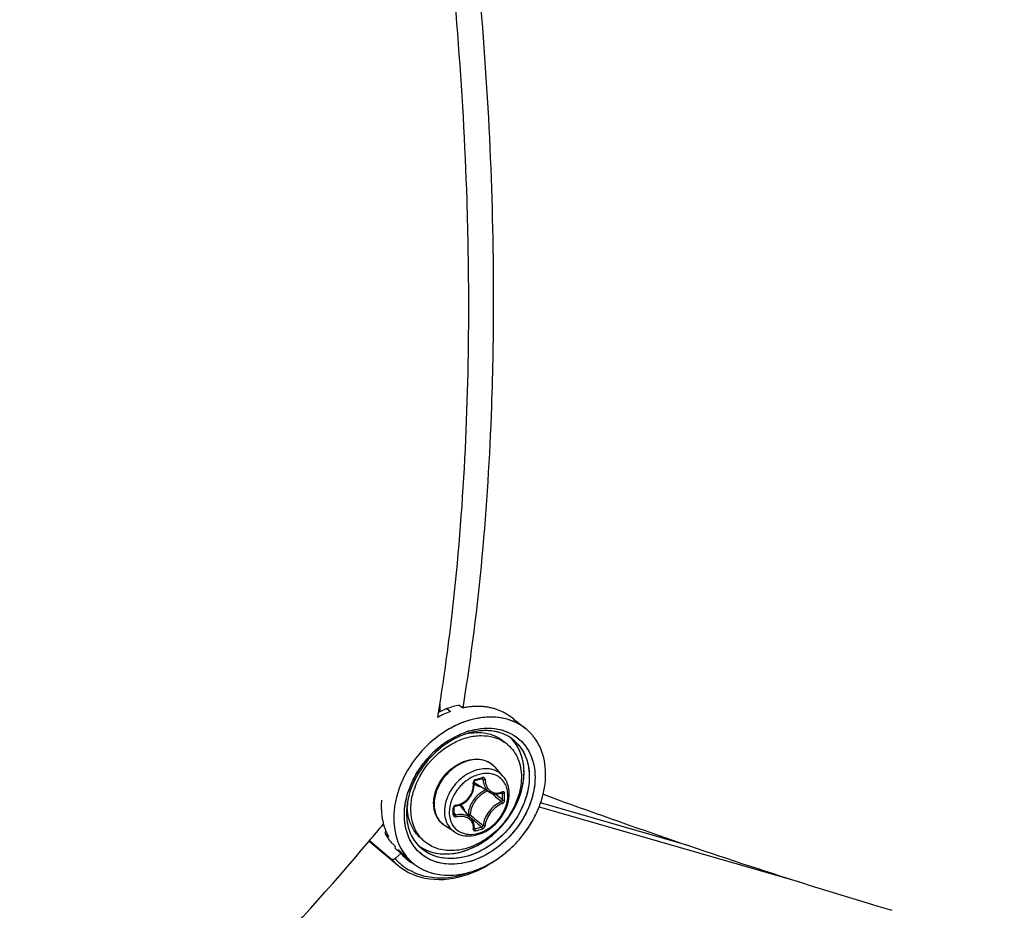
# Model space of a CAD drawing. Header units: millimetres. Extents: x 0 to 420, y 0 to 297.
# Tile 383 of 514: x 364.68 to 371.62, y 180.55 to 186.83. Entities that reach past the tile are written whole.
import ezdxf

# ---------------------------------------------------------------- set-up
doc = ezdxf.new("R2010")
doc.units = ezdxf.units.MM
doc.header["$LTSCALE"] = 23.1
doc.layers.get('0').update_dxf_attribs({"linetype": 'CONTINUOUS'})

msp = doc.modelspace()

# ---------------------------------------------------------------- linework, layer by layer
at = {"color": 7, "linetype": 'Continuous'}
for p, q in [((367.6415, 182.0039), (367.6415, 181.9532)), ((367.6922, 181.9754), (367.6415, 181.9532)), ((367.6922, 181.9754), (367.7168, 181.9552)), ((367.7788, 182.0004), (367.8034, 181.9802)), ((367.8053, 181.9959), (367.8027, 181.9803)), ((367.8056, 181.9954), (367.8031, 181.9798)), ((367.8034, 181.9802), (367.8043, 181.9804)), ((367.6266, 181.9138), (367.6326, 181.9492)), ((367.6272, 181.9131), (367.633, 181.9487)), ((367.6415, 181.9532), (367.6326, 181.9492)), ((368.1643, 181.9003), (368.2467, 181.8346)), ((367.8358, 181.7995), (367.8365, 181.7996)), ((367.8358, 181.7993), (367.8365, 181.7995)), ((367.8479, 181.8036), (367.8456, 181.8028)), ((367.8479, 181.8036), (367.8457, 181.8029)), ((367.6874, 181.7406), (367.6977, 181.7474)), ((368.1219, 181.72), (368.0969, 181.7417)), ((368.0868, 181.5001), (368.0315, 181.5626)), ((367.9034, 181.507), (367.903, 181.5069)), ((367.9034, 181.507), (367.903, 181.5069)), ((367.8917, 181.4688), (367.9066, 181.4729)), ((367.9929, 181.3863), (367.9001, 181.4439)), ((367.9359, 181.4815), (367.9471, 181.4755)), ((368.0332, 181.3739), (368.0356, 181.372)), ((368.0767, 181.3821), (368.0838, 181.3784)), ((368.0805, 181.3839), (368.0796, 181.3832)), ((368.0796, 181.3832), (368.0809, 181.3837)), ((368.0809, 181.3837), (368.0815, 181.3837)), ((367.4132, 181.3109), (367.4133, 181.3113)), ((367.4135, 181.3109), (367.4135, 181.3113)), ((367.8651, 181.1975), (367.7951, 181.2808)), ((368.3423, 181.2832), (370.1768, 180.7536)), ((369.3993, 181.0089), (368.3521, 181.3111)), ((367.319, 181.2534), (367.3189, 181.253)), ((367.7436, 181.2592), (367.7434, 181.2779)), ((367.7434, 181.2306), (367.7436, 181.2541)), ((367.7435, 181.2375), (367.7528, 181.2251)), ((367.7436, 181.2541), (367.7436, 181.2592)), ((367.842, 181.2302), (367.8384, 181.2292)), ((367.8517, 181.2134), (367.8673, 181.2001)), ((367.7454, 181.1059), (367.6757, 181.1517)), ((367.8673, 181.2001), (367.8851, 181.1851)), ((367.258, 181.1201), (367.2562, 181.0941)), ((367.2562, 181.0941), (367.2798, 181.072)), ((367.2794, 181.0728), (367.2798, 181.072)), ((367.2794, 181.0727), (367.2798, 181.072)), ((367.8829, 181.1293), (367.8838, 181.1284)), ((367.8836, 181.1363), (367.8896, 181.1281)), ((367.8836, 181.1363), (367.8864, 181.1326)), ((367.8838, 181.1284), (367.8847, 181.1279)), ((367.1431, 181.0416), (367.3448, 180.8716)), ((367.1462, 181.0452), (367.3015, 180.9142)), ((367.2725, 181.0671), (367.272, 181.0678)), ((367.2726, 181.0671), (367.2721, 181.0679)), ((367.2995, 181.0316), (367.3231, 181.0095)), ((367.329, 181.0034), (367.3242, 180.994)), ((367.5327, 181.0397), (367.5077, 181.0614)), ((367.3671, 180.9538), (367.3242, 180.994)), ((367.3671, 180.9538), (367.3264, 180.9187)), ((367.3482, 180.9833), (367.4372, 180.8999)), ((367.3671, 180.9538), (367.3887, 180.9317)), ((370.6842, 180.5969), (370.6986, 180.5926)), ((370.6845, 180.5967), (370.6989, 180.5923))]:
    msp.add_line(p, q, dxfattribs=at)
for points in [[(367.7543, 181.2893), (367.7639, 181.2912), (367.7766, 181.2947), (367.789, 181.2993), (367.8009, 181.305), (367.8124, 181.3118), (367.8233, 181.3195), (367.8336, 181.3282), (367.843, 181.3376), (367.8517, 181.3479), (367.8594, 181.3588), (367.8662, 181.3702), (367.8719, 181.3822), (367.8766, 181.3945), (367.8802, 181.4071), (367.8826, 181.4199), (367.8838, 181.4328), (367.8838, 181.4457)], [(367.8838, 181.4457), (367.8829, 181.4562), (367.883, 181.4576), (367.8832, 181.4592), (367.8837, 181.4607), (367.8843, 181.4622), (367.8852, 181.4637), (367.8862, 181.465), (367.8873, 181.4662), (367.8886, 181.4672), (367.8899, 181.468), (367.8912, 181.4686), (367.8917, 181.4688)], [(367.9066, 181.4729), (367.9155, 181.4754), (367.9243, 181.478), (367.9391, 181.4824)], [(367.9391, 181.4824), (367.9397, 181.4826), (367.9407, 181.4827), (367.9417, 181.4827), (367.9424, 181.4824), (367.9427, 181.4823)], [(367.9928, 181.3864), (367.9966, 181.3842), (368.0049, 181.3801), (368.0138, 181.3771), (368.023, 181.375), (368.0325, 181.3739)], [(368.0325, 181.3739), (368.0423, 181.3739), (368.0522, 181.375), (368.0622, 181.3771), (368.0722, 181.3802), (368.0796, 181.3832)], [(367.7434, 181.2779), (367.7435, 181.2787), (367.7437, 181.28), (367.7442, 181.2814), (367.7449, 181.2828), (367.7458, 181.2841), (367.7469, 181.2854), (367.7481, 181.2865), (367.7495, 181.2874), (367.7509, 181.2882), (367.7524, 181.2888), (367.7538, 181.2892), (367.7543, 181.2893)], [(367.7441, 181.2282), (367.7438, 181.2287), (367.7436, 181.2294), (367.7434, 181.2302), (367.7434, 181.2306)], [(367.8783, 181.175), (367.8745, 181.1834), (367.8698, 181.1912), (367.8651, 181.1974)], [(367.883, 181.1301), (367.8837, 181.1373), (367.8839, 181.1472), (367.883, 181.1568), (367.8812, 181.1661), (367.8783, 181.175)], [(367.8829, 181.1292), (367.8829, 181.1292), (367.883, 181.1291), (367.883, 181.1292), (367.8829, 181.1296), (367.883, 181.1301)]]:
    msp.add_lwpolyline(points, dxfattribs=at)
for centre, radius, start, end in [((353.4874, 184.2331), 14.3288, 350.82654, 351.04884), ((367.9144, 181.4443), 0.5473, 98.97336, 101.60411), ((367.9116, 181.4619), 0.5294, 96.68859, 98.97178), ((367.9094, 181.4814), 0.5098, 93.83159, 96.69251), ((367.908, 181.5019), 0.4893, 91.47375, 93.8283), ((367.9075, 181.521), 0.4702, 88.36668, 91.47661), ((367.908, 181.5379), 0.4533, 85.9726, 88.36178), ((367.9092, 181.5546), 0.4366, 82.54853, 85.97843), ((367.9112, 181.5702), 0.4208, 80.1968, 82.54112), ((367.9136, 181.5838), 0.407, 76.21093, 80.20309), ((367.9163, 181.5953), 0.3952, 74.16715, 76.20089), ((367.9207, 181.6101), 0.3798, 67.92224, 74.19347), ((367.9653, 181.2961), 0.7045, 116.31565, 118.73655), ((367.9579, 181.3111), 0.6879, 114.68957, 116.31309), ((367.9459, 181.3379), 0.6585, 110.36009, 114.71119), ((367.8354, 181.4709), 0.5414, 59.30368, 65.09671), ((367.8562, 181.5069), 0.4999, 57.72611, 59.24869), ((368.0181, 181.5419), 0.3717, 66.70874, 67.7143), ((368.0296, 181.5629), 0.3478, 49.06362, 51.38133), ((368.0298, 181.5631), 0.3474, 49.06265, 51.38417), ((367.9882, 181.3104), 0.5128, 107.20898, 110.38526), ((367.9875, 181.3138), 0.5093, 107.32487, 110.44377), ((368.0014, 181.3035), 0.5364, 107.2419, 108.75764), ((367.9807, 181.3352), 0.4869, 106.11324, 107.31094), ((367.9835, 181.3255), 0.4969, 106.09971, 107.19843), ((367.9162, 181.4027), 0.4048, 99.98982, 101.3462), ((367.996, 181.3212), 0.518, 106.11336, 107.38578), ((367.9792, 181.3402), 0.4817, 105.9539, 106.11066), ((367.9783, 181.3434), 0.4783, 104.81824, 105.95505), ((367.9806, 181.3353), 0.4867, 104.83782, 105.82661), ((367.9729, 181.3668), 0.4543, 97.79946, 104.90926), ((367.9726, 181.3669), 0.4542, 97.76099, 104.8724), ((367.967, 181.4063), 0.4143, 94.73186, 97.73086), ((367.9676, 181.4006), 0.4201, 94.7532, 97.71086), ((367.965, 181.4323), 0.3883, 88.61528, 94.76342), ((367.9652, 181.4325), 0.3881, 88.64073, 94.79328), ((367.9655, 181.459), 0.3616, 84.94771, 88.58318), ((367.9656, 181.4607), 0.3599, 84.94618, 88.59836), ((367.9678, 181.4838), 0.3367, 78.44251, 84.97377), ((367.9679, 181.4839), 0.3366, 78.44528, 84.97884), ((367.972, 181.5049), 0.3152, 74.44654, 78.40887), ((367.9723, 181.5067), 0.3134, 74.42201, 78.40695), ((367.9762, 181.5204), 0.2991, 66.87109, 74.43713), ((367.9767, 181.5215), 0.298, 66.86636, 74.46287), ((367.9807, 181.5314), 0.2872, 63.20249, 66.83908), ((367.981, 181.5321), 0.2865, 63.1866, 66.83208), ((367.9865, 181.5426), 0.2746, 51.45357, 63.22677), ((367.9442, 181.5655), 0.2832, 42.60622, 45.71581), ((367.9438, 181.5651), 0.2837, 42.65384, 45.69266), ((368.0292, 181.5625), 0.3483, 44.96524, 49.05918), ((368.0295, 181.5628), 0.3479, 44.96163, 49.06021), ((368.0274, 181.5607), 0.3509, 41.90395, 44.96067), ((368.0275, 181.5608), 0.3507, 41.9065, 44.96465), ((368.0245, 181.5581), 0.3547, 37.78256, 41.90075), ((368.0248, 181.5584), 0.3543, 37.77973, 41.90292), ((368.0219, 181.5561), 0.3581, 35.68385, 37.78205), ((368.0215, 181.5558), 0.3586, 35.24001, 37.78436), ((368.0203, 181.5549), 0.36, 35.23776, 35.68506), ((368.0656, 181.1786), 0.6774, 122.90087, 132.42745), ((368.065, 181.1796), 0.6763, 123.93892, 130.92049), ((367.9555, 181.5278), 0.2542, 49.1138, 56.51182), ((367.9429, 181.5643), 0.2849, 42.00251, 42.65523), ((367.9433, 181.5647), 0.2844, 41.99977, 42.60766), ((367.9404, 181.5622), 0.2882, 34.71844, 41.98672), ((367.9777, 181.5329), 0.2877, 34.74605, 51.27615), ((368.0193, 181.5543), 0.3612, 34.73195, 35.23773), ((368.0199, 181.5547), 0.3604, 34.72691, 35.24162), ((368.013, 181.55), 0.3688, 29.51432, 34.7143), ((368.0133, 181.5502), 0.3685, 29.51103, 34.70771), ((368.0849, 181.1569), 0.7065, 132.39492, 148.85272), ((368.0744, 181.1683), 0.6909, 130.90081, 132.28464), ((367.9162, 181.4605), 0.1539, 50.53518, 52.38989), ((367.9164, 181.4607), 0.1537, 47.20358, 50.53486), ((367.9158, 181.4602), 0.1545, 41.53019, 47.1948), ((368.0499, 181.1783), 0.6654, 151.20704, 154.5529), ((368.0598, 181.1729), 0.6767, 148.91513, 151.21155), ((367.3617, 183.4083), 2.0045, 285.39308, 286.80749), ((367.9825, 181.2769), 0.2433, 109.07389, 109.22931), ((368.0013, 181.199), 0.6125, 158.95151, 161.75789), ((368.0078, 181.1968), 0.6194, 158.58314, 159.04535), ((368.0236, 181.1904), 0.6365, 155.97088, 158.95168), ((368.0191, 181.1922), 0.6316, 156.17174, 158.57634), ((368.0364, 181.1848), 0.6504, 155.05728, 155.97877), ((368.0405, 181.1829), 0.6549, 154.55997, 155.05779), ((367.9463, 181.2477), 0.5108, 159.68136, 163.43785), ((367.9473, 181.5202), 0.0898, 224.14979, 225.13489), ((367.9476, 181.5205), 0.0901, 225.16768, 238.19258), ((368.0622, 181.2006), 0.2113, 135.09832, 148.10442), ((368.0485, 181.2185), 0.202, 114.0645, 126.40526), ((359.8959, 171.8122), 12.5417, 49.56104, 49.72441), ((360.631, 172.6736), 11.4092, 49.26308, 49.56466), ((360.0525, 171.8756), 12.4061, 49.65654, 49.94798), ((368.0381, 181.4866), 0.1071, 290.31697, 292.26307), ((368.0369, 181.4896), 0.1103, 292.2624, 294.07545), ((366.6185, 181.3546), 1.4654, 0.00233, 0.92882), ((366.6672, 181.3546), 1.4168, 359.05537, 0.00295), ((366.6202, 181.3537), 1.4783, 0.0024, 0.92888), ((366.6693, 181.3537), 1.4292, 359.05547, 0.00301), ((367.7787, 181.2845), 0.55, 175.2885, 180.18829), ((367.7532, 181.2846), 0.5245, 180.21286, 181.89688), ((367.8921, 181.2346), 0.4855, 172.51311, 173.56923), ((367.8844, 181.2355), 0.4778, 172.64471, 173.57089), ((367.8952, 181.2341), 0.4887, 170.97181, 172.64113), ((367.9021, 181.2333), 0.4956, 170.96062, 172.51148), ((367.8115, 181.2889), 0.3989, 176.8456, 179.98577), ((367.7596, 181.2735), 0.0216, 99.06376, 106.76369), ((367.726, 181.2229), 0.0902, 40.02572, 53.88647), ((367.7325, 181.2838), 0.5038, 181.88471, 185.34767), ((367.7113, 181.2819), 0.4825, 185.35902, 187.49898), ((367.6941, 181.2796), 0.4652, 187.49243, 190.78018), ((365.5962, 181.2493), 2.1407, 0.00233, 0.64253), ((365.6762, 181.2493), 2.0607, 359.34524, 0.00194), ((367.7407, 181.2306), 0.00271, 351.60329, 359.32144), ((367.7108, 181.2225), 0.1114, 16.50857, 23.3442), ((375.5079, 190.3144), 11.8794, 229.89404, 230.16205), ((351.9947, 193.8164), 19.8161, 319.85896, 320.31525), ((367.677, 181.2764), 0.4477, 190.7864, 193.19556), ((367.6656, 181.2737), 0.436, 193.1994, 194.79134), ((367.6567, 181.2714), 0.4268, 194.79108, 196.49377), ((367.6471, 181.2685), 0.4168, 196.49137, 199.11174), ((367.647, 181.2685), 0.4167, 196.49124, 199.11198), ((374.998, 189.6067), 11.0235, 229.81565, 230.16603), ((367.5148, 182.5152), 1.4368, 285.12112, 287.07727), ((374.5595, 189.1772), 10.3986, 230.16047, 230.51372), ((367.6094, 181.5748), 0.789, 329.89548, 331.32137), ((367.6383, 181.2655), 0.4075, 199.1151, 200.94263), ((367.5816, 181.2724), 0.371, 208.72649, 210.70742), ((367.6318, 181.263), 0.4006, 200.93755, 202.45476), ((367.6237, 181.2597), 0.3918, 202.45022, 205.24081), ((367.5771, 181.2697), 0.3658, 210.70754, 212.70711), ((367.5763, 181.2692), 0.3648, 210.70555, 213.50232), ((367.6127, 181.2544), 0.3796, 205.23839, 208.59709), ((367.6126, 181.2544), 0.3795, 205.23836, 208.59632), ((367.5742, 181.2679), 0.3623, 212.70922, 213.50669), ((367.5154, 182.5133), 1.4495, 285.13021, 287.08635), ((367.5722, 181.2666), 0.36, 213.64571, 214.72641), ((367.568, 181.2637), 0.3549, 213.62951, 220.83979), ((367.5697, 181.2648), 0.3569, 214.72521, 216.75798), ((367.5669, 181.2627), 0.3535, 216.75852, 218.80436), ((367.5646, 181.2609), 0.3505, 218.80456, 220.86217), ((367.5861, 181.2369), 0.3477, 220.85049, 222.80804), ((367.7106, 181.1908), 0.3128, 210.79009, 214.71405), ((367.7044, 181.1866), 0.3052, 214.72363, 222.49614), ((367.6974, 181.2051), 0.285, 214.19294, 214.45497), ((367.697, 181.2048), 0.2845, 214.45497, 214.71783), ((367.6907, 181.2005), 0.2769, 214.45948, 214.72693), ((367.6891, 181.1993), 0.2748, 214.69889, 226.77666), ((367.6591, 181.2361), 0.2812, 231.41688, 232.72204), ((367.659, 181.2359), 0.281, 231.40641, 232.71341), ((367.6602, 181.2376), 0.2831, 232.72517, 236.28952), ((367.6601, 181.2374), 0.2828, 232.71654, 236.28836), ((367.6617, 181.2398), 0.2856, 236.28857, 238.56261), ((367.6615, 181.2395), 0.2854, 236.28744, 238.55443), ((367.6992, 181.2319), 0.2543, 221.70798, 229.09647), ((367.701, 181.1717), 0.3795, 208.25195, 208.50269), ((367.7007, 181.1716), 0.3791, 208.28896, 208.50807), ((367.6928, 181.1671), 0.3701, 208.47923, 214.6989), ((367.5876, 181.2305), 0.3541, 233.68277, 237.60885), ((367.6802, 181.1584), 0.3548, 214.70639, 226.77538), ((367.6303, 181.1891), 0.3531, 226.8271, 227.67497), ((367.5897, 181.2338), 0.3579, 237.60936, 240.35668), ((367.6002, 181.1743), 0.3961, 221.04938, 229.84574), ((367.6161, 181.1726), 0.3852, 221.23813, 225.79496), ((367.6146, 181.1711), 0.3831, 225.79755, 230.3608), ((367.63, 181.1889), 0.3527, 227.67516, 232.17418), ((367.6312, 181.1905), 0.3547, 232.18307, 237.36003), ((367.6753, 181.1537), 0.348, 226.8293, 227.79329), ((367.6748, 181.1532), 0.3473, 226.82951, 227.79342), ((367.6342, 181.1951), 0.3602, 237.36206, 241.65366), ((367.6009, 181.4959), 0.7289, 288.83726, 292.1284), ((367.6139, 181.479), 0.7002, 289.22178, 289.97217), ((367.6867, 181.3963), 0.5972, 285.35535, 285.70945), ((367.6856, 181.3999), 0.601, 285.70949, 286.104), ((367.686, 181.3987), 0.5997, 285.7065, 286.11081), ((367.6803, 181.4178), 0.6196, 286.11887, 289.45337), ((367.6805, 181.4172), 0.619, 286.12661, 289.45581), ((380.5963, 213.527), 34.3897, 253.27366, 253.49809)]:
    msp.add_arc(centre, radius, start, end, dxfattribs=at)
for points, knots in [([(367.8458, 184.8139), (367.8458, 185.0629), (367.8284, 186.0953), (367.745, 187.1262), (367.6507, 187.9039)], [0, 0, 0, 0, 0.241202, 1, 1, 1, 1]), ([(367.8285, 187.9163), (367.8598, 187.6548), (367.9674, 186.6407), (368.019, 185.6203), (368.019, 184.8639)], [0, 0, 0, 0, 0.258242, 1, 1, 1, 1]), ([(371.4392, 172.373), (373.0217, 173.2236), (379.2626, 177.0658), (384.6257, 182.3015), (387.9314, 186.7271)], [0, 0, 0, 0, 0.245426, 1, 1, 1, 1]), ([(368.019, 184.8639), (368.019, 184.6109), (368.0025, 183.6518), (367.9184, 182.6928), (367.8056, 181.9954)], [0, 0, 0, 0, 0.263653, 1, 1, 1, 1]), ([(367.6417, 182.0036), (367.6763, 182.2231), (367.801, 183.1548), (367.8458, 184.0963), (367.8458, 184.8139)], [0, 0, 0, 0, 0.236405, 1, 1, 1, 1]), ([(368.1591, 181.8859), (368.1148, 181.904), (368.0144, 181.9238), (367.8575, 181.903), (367.7017, 181.8367), (367.6079, 181.7671), (367.5644, 181.7267)], [0, 0, 0, 0, 0.222127, 0.463324, 0.724409, 1, 1, 1, 1]), ([(368.1581, 181.8863), (368.1122, 181.9049), (368.008, 181.9245), (367.904, 181.9088), (367.8523, 181.8938)], [0, 0, 0, 0, 0.478686, 1, 1, 1, 1]), ([(367.8523, 181.8938), (367.8265, 181.8864), (367.7217, 181.8484), (367.6269, 181.7846), (367.5649, 181.7272)], [0, 0, 0, 0, 0.240548, 1, 1, 1, 1]), ([(367.8424, 181.8158), (367.9, 181.8337), (368.0168, 181.8497), (368.1305, 181.8109), (368.1751, 181.78)], [0, 0, 0, 0, 0.526189, 1, 1, 1, 1]), ([(367.8523, 181.8188), (367.9089, 181.8351), (368.024, 181.8485), (368.1856, 181.7908), (368.2926, 181.6588), (368.3247, 181.4841), (368.2856, 181.2963), (368.1547, 181.0647), (367.9799, 180.9345), (367.8524, 180.8976)], [0, 0, 0, 0, 0.121621, 0.231441, 0.339036, 0.455715, 0.58604, 0.726441, 1, 1, 1, 1]), ([(367.4673, 181.4251), (367.492, 181.4918), (367.5685, 181.6159), (367.7098, 181.7271), (367.8372, 181.7761), (367.9311, 181.7894), (368.0198, 181.7788), (368.0727, 181.7551), (368.0958, 181.7399)], [0, 0, 0, 0, 0.270012, 0.538889, 0.665622, 0.784297, 0.895035, 1, 1, 1, 1]), ([(367.8096, 181.7911), (367.7923, 181.7846), (367.7223, 181.7543), (367.6586, 181.71), (367.6157, 181.6712)], [0, 0, 0, 0, 0.24182, 1, 1, 1, 1]), ([(367.8096, 181.791), (367.7923, 181.7846), (367.7223, 181.7543), (367.6586, 181.71), (367.6158, 181.6713)], [0, 0, 0, 0, 0.241812, 1, 1, 1, 1]), ([(367.6976, 181.7474), (367.7091, 181.7548), (367.7546, 181.7821), (367.8036, 181.8037), (367.8413, 181.8155)], [0, 0, 0, 0, 0.256624, 1, 1, 1, 1]), ([(367.8459, 181.8014), (367.8912, 181.8093), (367.9613, 181.8094), (368.0452, 181.7793), (368.0811, 181.7554), (368.0969, 181.7417)], [0, 0, 0, 0, 0.519583, 0.762839, 1, 1, 1, 1]), ([(367.5649, 181.7272), (367.4965, 181.664), (367.3837, 181.5179), (367.3268, 181.3408), (367.319, 181.2534)], [0, 0, 0, 0, 0.514697, 1, 1, 1, 1]), ([(368.2512, 181.7037), (368.2813, 181.6603), (368.3209, 181.5511), (368.3087, 181.3719), (368.2352, 181.1937), (368.1105, 181.0384), (367.9509, 180.9256), (367.7757, 180.8707), (367.606, 180.8839), (367.5134, 180.9432), (367.4793, 180.9804)], [0, 0, 0, 0, 0.111601, 0.235694, 0.371611, 0.512961, 0.65114, 0.778817, 0.893431, 1, 1, 1, 1]), ([(368.2141, 181.6969), (368.2419, 181.6567), (368.279, 181.5561), (368.2696, 181.3906), (368.2041, 181.225), (368.0913, 181.0791), (367.9455, 180.9708), (367.784, 180.914), (367.6253, 180.9181), (367.5352, 180.9669), (367.5009, 180.999)], [0, 0, 0, 0, 0.111188, 0.234535, 0.369608, 0.510439, 0.648802, 0.777413, 0.893182, 1, 1, 1, 1]), ([(368.1577, 181.7574), (368.1861, 181.7347), (368.2355, 181.6759), (368.2733, 181.5637), (368.2743, 181.4373), (368.2274, 181.2604), (368.0919, 181.0636), (367.926, 180.9617), (367.8378, 180.9363)], [0, 0, 0, 0, 0.104524, 0.214592, 0.333967, 0.462949, 0.735941, 1, 1, 1, 1]), ([(368.1219, 181.72), (368.1371, 181.7069), (368.1648, 181.6764), (368.2058, 181.6019), (368.217, 181.5362), (368.217, 181.4924)], [0, 0, 0, 0, 0.238021, 0.481682, 1, 1, 1, 1]), ([(368.2242, 181.4255), (368.2371, 181.4851), (368.2427, 181.6042), (368.1911, 181.7145), (368.1546, 181.755)], [0, 0, 0, 0, 0.52857, 1, 1, 1, 1]), ([(368.2242, 181.4255), (368.2357, 181.4788), (368.2424, 181.5847), (368.2053, 181.686), (368.1773, 181.7263)], [0, 0, 0, 0, 0.526211, 1, 1, 1, 1]), ([(368.3704, 181.3719), (368.3857, 181.4345), (368.3978, 181.5591), (368.3626, 181.681), (368.3339, 181.7317)], [0, 0, 0, 0, 0.525255, 1, 1, 1, 1]), ([(368.3704, 181.3718), (368.3857, 181.4344), (368.3978, 181.5591), (368.3627, 181.681), (368.3339, 181.7317)], [0, 0, 0, 0, 0.525179, 1, 1, 1, 1]), ([(367.6158, 181.6713), (367.5962, 181.6535), (367.5232, 181.5792), (367.4673, 181.4877), (367.4402, 181.4149)], [0, 0, 0, 0, 0.253572, 1, 1, 1, 1]), ([(367.6157, 181.6712), (367.5961, 181.6535), (367.5232, 181.5792), (367.4672, 181.4877), (367.4402, 181.4149)], [0, 0, 0, 0, 0.253634, 1, 1, 1, 1]), ([(367.4413, 181.4474), (367.4509, 181.4691), (367.4944, 181.5547), (367.5561, 181.6309), (367.6095, 181.6795)], [0, 0, 0, 0, 0.247121, 1, 1, 1, 1]), ([(368.0102, 181.5825), (367.9939, 181.595), (367.9545, 181.6142), (367.887, 181.6196), (367.8164, 181.6031), (367.7482, 181.5669), (367.6878, 181.514), (367.6262, 181.43), (367.6017, 181.3523), (367.6017, 181.3022)], [0, 0, 0, 0, 0.104897, 0.216899, 0.338904, 0.47012, 0.607003, 0.744549, 1, 1, 1, 1]), ([(367.6064, 181.3727), (367.619, 181.4224), (367.6702, 181.516), (367.7554, 181.58), (367.8029, 181.5995)], [0, 0, 0, 0, 0.499995, 1, 1, 1, 1]), ([(367.8029, 181.5995), (367.8234, 181.608), (367.8653, 181.62), (367.9291, 181.6204), (367.9872, 181.6018), (368.0187, 181.577), (368.0315, 181.5626)], [0, 0, 0, 0, 0.270574, 0.524505, 0.765155, 1, 1, 1, 1]), ([(368.217, 181.4924), (368.217, 181.4083), (368.1752, 181.2779), (368.0704, 181.138), (367.9681, 181.0508), (367.853, 180.9925), (367.7345, 180.9684), (367.6226, 180.9818), (367.5587, 181.0172), (367.5327, 181.0397)], [0, 0, 0, 0, 0.256473, 0.394543, 0.531644, 0.662632, 0.784011, 0.89531, 1, 1, 1, 1]), ([(368.0174, 181.5443), (367.9997, 181.5497), (367.961, 181.5547), (367.9015, 181.5453), (367.8423, 181.5204), (367.7688, 181.4689), (367.6988, 181.3804), (367.6745, 181.2925), (367.6745, 181.2502)], [0, 0, 0, 0, 0.108641, 0.225762, 0.35139, 0.483442, 0.751147, 1, 1, 1, 1]), ([(367.9024, 181.5067), (367.8755, 181.4973), (367.8235, 181.4682), (367.7429, 181.3868), (367.7083, 181.3004), (367.7083, 181.2445)], [0, 0, 0, 0, 0.249772, 0.51087, 1, 1, 1, 1]), ([(368.0362, 181.5062), (368.0166, 181.5148), (367.9709, 181.5234), (367.9257, 181.5147), (367.9034, 181.507)], [0, 0, 0, 0, 0.475968, 1, 1, 1, 1]), ([(367.9413, 181.4894), (367.9414, 181.4885), (367.9415, 181.4862), (367.9407, 181.4829), (367.9391, 181.4824)], [0, 0, 0, 0, 0.339767, 1, 1, 1, 1]), ([(367.9605, 181.4753), (367.9602, 181.4798), (367.9569, 181.487), (367.9482, 181.4905), (367.9435, 181.4901), (367.9413, 181.4894)], [0, 0, 0, 0, 0.502703, 0.74499, 1, 1, 1, 1]), ([(368.0868, 181.5001), (368.0777, 181.5103), (368.0563, 181.5286), (368.0307, 181.5402), (368.0174, 181.5443)], [0, 0, 0, 0, 0.49562, 1, 1, 1, 1]), ([(368.1212, 181.3638), (368.1212, 181.3794), (368.1178, 181.4098), (368.101, 181.4515), (368.0734, 181.4852), (368.0491, 181.5005), (368.0362, 181.5062)], [0, 0, 0, 0, 0.267263, 0.518158, 0.759229, 1, 1, 1, 1]), ([(368.1311, 181.3749), (368.1311, 181.398), (368.1244, 181.4434), (368.1014, 181.4836), (368.0868, 181.5001)], [0, 0, 0, 0, 0.512429, 1, 1, 1, 1]), ([(367.4419, 181.0307), (367.4101, 181.0842), (367.3764, 181.2192), (367.4042, 181.3526), (367.4293, 181.4183)], [0, 0, 0, 0, 0.469284, 1, 1, 1, 1]), ([(367.5126, 180.9961), (367.5409, 180.9788), (367.606, 180.9533), (367.754, 180.9448), (367.948, 181.016), (368.1314, 181.1875), (368.2065, 181.3443), (368.2242, 181.4255)], [0, 0, 0, 0, 0.105314, 0.217372, 0.465395, 0.735981, 1, 1, 1, 1]), ([(367.7562, 181.2948), (367.7739, 181.2977), (367.809, 181.3108), (367.8507, 181.348), (367.8763, 181.3972), (367.8797, 181.434), (367.8776, 181.4514)], [0, 0, 0, 0, 0.24849, 0.504031, 0.757203, 1, 1, 1, 1]), ([(367.8024, 180.9685), (367.9047, 180.9981), (368.0923, 181.1234), (368.2013, 181.3202), (368.2242, 181.4255)], [0, 0, 0, 0, 0.496993, 1, 1, 1, 1]), ([(367.8938, 181.4757), (367.8888, 181.4743), (367.88, 181.4674), (367.877, 181.4565), (367.8776, 181.4514)], [0, 0, 0, 0, 0.497141, 1, 1, 1, 1]), ([(367.8776, 181.4513), (367.8791, 181.4518), (367.8812, 181.4525), (367.8831, 181.4546), (367.883, 181.4555)], [0, 0, 0, 0, 0.63264, 1, 1, 1, 1]), ([(367.8837, 181.4438), (367.887, 181.4414), (367.901, 181.4324), (367.9173, 181.4272), (367.9297, 181.4254)], [0, 0, 0, 0, 0.245283, 1, 1, 1, 1]), ([(367.8938, 181.4757), (367.8939, 181.4748), (367.894, 181.4725), (367.8933, 181.4692), (367.8917, 181.4688)], [0, 0, 0, 0, 0.348, 1, 1, 1, 1]), ([(367.9471, 181.4755), (367.947, 181.4762), (367.9465, 181.4789), (367.9445, 181.4813), (367.9427, 181.4823)], [0, 0, 0, 0, 0.264576, 1, 1, 1, 1]), ([(367.9471, 181.4755), (367.9481, 181.4572), (367.9556, 181.4226), (367.9791, 181.3949), (367.9928, 181.3864)], [0, 0, 0, 0, 0.531229, 1, 1, 1, 1]), ([(367.9605, 181.4753), (367.9581, 181.4746), (367.9536, 181.4742), (367.949, 181.4746), (367.9471, 181.4755)], [0, 0, 0, 0, 0.5364, 1, 1, 1, 1]), ([(367.9605, 181.4753), (367.9612, 181.4629), (367.9655, 181.4391), (367.9819, 181.4082), (368.007, 181.3868), (368.0277, 181.3811), (368.038, 181.3804)], [0, 0, 0, 0, 0.279104, 0.533854, 0.769255, 1, 1, 1, 1]), ([(367.4435, 181.0281), (367.4131, 181.078), (367.3785, 181.2029), (367.399, 181.3284), (367.4195, 181.3907)], [0, 0, 0, 0, 0.47079, 1, 1, 1, 1]), ([(367.4402, 181.4149), (367.437, 181.4063), (367.4253, 181.3723), (367.4168, 181.3372), (367.4126, 181.3108)], [0, 0, 0, 0, 0.255567, 1, 1, 1, 1]), ([(367.4402, 181.4149), (367.437, 181.4063), (367.4253, 181.3725), (367.4169, 181.3375), (367.4127, 181.3112)], [0, 0, 0, 0, 0.255551, 1, 1, 1, 1]), ([(367.4376, 181.2674), (367.4376, 181.2777), (367.4393, 181.3202), (367.4475, 181.3624), (367.4567, 181.3933)], [0, 0, 0, 0, 0.242407, 1, 1, 1, 1]), ([(367.5981, 181.3079), (367.5981, 181.3132), (367.5988, 181.335), (367.6024, 181.3567), (367.6064, 181.3727)], [0, 0, 0, 0, 0.244438, 1, 1, 1, 1]), ([(367.7322, 181.155), (367.7427, 181.1382), (367.7716, 181.1085), (367.8317, 181.0869), (367.8994, 181.09), (367.9675, 181.1159), (368.0297, 181.1614), (368.0946, 181.2391), (368.1212, 181.3149), (368.1212, 181.3638)], [0, 0, 0, 0, 0.105488, 0.213714, 0.331476, 0.460622, 0.598286, 0.738716, 1, 1, 1, 1]), ([(367.7454, 181.1059), (367.7625, 181.0946), (367.8023, 181.0783), (367.8679, 181.0756), (367.9347, 181.0929), (367.9978, 181.1278), (368.0529, 181.1775), (368.1092, 181.256), (368.1311, 181.3282), (368.1311, 181.3749)], [0, 0, 0, 0, 0.11076, 0.226584, 0.349536, 0.479279, 0.613227, 0.747471, 1, 1, 1, 1]), ([(367.9286, 181.3811), (367.9206, 181.3753), (367.8907, 181.3499), (367.8674, 181.3165), (367.8561, 181.2895)], [0, 0, 0, 0, 0.251119, 1, 1, 1, 1]), ([(367.9801, 181.3943), (367.9739, 181.392), (367.9492, 181.3808), (367.9271, 181.3642), (367.9126, 181.3497)], [0, 0, 0, 0, 0.242416, 1, 1, 1, 1]), ([(368.038, 181.3804), (368.0411, 181.3802), (368.0537, 181.3801), (368.0663, 181.3829), (368.0753, 181.3862)], [0, 0, 0, 0, 0.242499, 1, 1, 1, 1]), ([(368.0819, 181.3889), (368.0819, 181.3884), (368.0819, 181.3866), (368.0814, 181.3847), (368.0805, 181.3839)], [0, 0, 0, 0, 0.296838, 1, 1, 1, 1]), ([(368.0838, 181.3784), (368.0838, 181.3789), (368.0837, 181.3809), (368.0826, 181.383), (368.0814, 181.3837)], [0, 0, 0, 0, 0.295427, 1, 1, 1, 1]), ([(368.0983, 181.3777), (368.0983, 181.3817), (368.0959, 181.3884), (368.0878, 181.3908), (368.0838, 181.3897), (368.0819, 181.3889)], [0, 0, 0, 0, 0.500392, 0.734456, 1, 1, 1, 1]), ([(368.0983, 181.3777), (368.096, 181.3767), (368.0909, 181.3761), (368.0858, 181.377), (368.0838, 181.3784)], [0, 0, 0, 0, 0.520163, 1, 1, 1, 1]), ([(368.3015, 181.1961), (368.3093, 181.2102), (368.3378, 181.2664), (368.3593, 181.3263), (368.3704, 181.3719)], [0, 0, 0, 0, 0.255425, 1, 1, 1, 1]), ([(368.3015, 181.1961), (368.3093, 181.2103), (368.3378, 181.2664), (368.3593, 181.3262), (368.3704, 181.3718)], [0, 0, 0, 0, 0.255502, 1, 1, 1, 1]), ([(368.3703, 181.3716), (368.5693, 181.2988), (369.3352, 181.0244), (370.1084, 180.77), (370.6845, 180.5967)], [0, 0, 0, 0, 0.260538, 1, 1, 1, 1]), ([(367.4097, 181.289), (367.4046, 181.2446), (367.4068, 181.1581), (367.4396, 181.0771), (367.4624, 181.0439)], [0, 0, 0, 0, 0.526056, 1, 1, 1, 1]), ([(367.4097, 181.289), (367.4047, 181.2449), (367.4067, 181.1588), (367.4392, 181.0781), (367.4617, 181.045)], [0, 0, 0, 0, 0.525527, 1, 1, 1, 1]), ([(367.5077, 181.0614), (367.4925, 181.0745), (367.4649, 181.105), (367.4239, 181.1795), (367.4126, 181.2452), (367.4126, 181.289)], [0, 0, 0, 0, 0.238021, 0.481682, 1, 1, 1, 1]), ([(367.6757, 181.1517), (367.6635, 181.1597), (367.641, 181.1793), (367.6074, 181.23), (367.5981, 181.277), (367.5981, 181.3079)], [0, 0, 0, 0, 0.241984, 0.486768, 1, 1, 1, 1]), ([(367.6017, 181.3022), (367.6017, 181.2722), (367.6105, 181.2268), (367.6427, 181.178), (367.6641, 181.1593), (367.6757, 181.1517)], [0, 0, 0, 0, 0.517982, 0.760912, 1, 1, 1, 1]), ([(367.7534, 181.2942), (367.7487, 181.2928), (367.7405, 181.2873), (367.7367, 181.2778), (367.7368, 181.2733)], [0, 0, 0, 0, 0.515676, 1, 1, 1, 1]), ([(367.7562, 181.2948), (367.7562, 181.2935), (367.7561, 181.2916), (367.755, 181.2894), (367.7543, 181.2893)], [0, 0, 0, 0, 0.650306, 1, 1, 1, 1]), ([(367.8131, 181.2666), (367.8117, 181.2698), (367.8057, 181.282), (367.7973, 181.2929), (367.7899, 181.2998)], [0, 0, 0, 0, 0.255247, 1, 1, 1, 1]), ([(367.8561, 181.2895), (367.8541, 181.2846), (367.8469, 181.2655), (367.8428, 181.2453), (367.842, 181.2302)], [0, 0, 0, 0, 0.258896, 1, 1, 1, 1]), ([(367.8829, 181.3122), (367.8788, 181.3056), (367.8646, 181.2797), (367.8563, 181.2502), (367.8551, 181.2284)], [0, 0, 0, 0, 0.261592, 1, 1, 1, 1]), ([(368.0765, 181.3185), (368.0598, 181.3124), (368.0271, 181.2931), (367.987, 181.2525), (367.958, 181.2044), (367.9482, 181.1687), (367.9471, 181.1518)], [0, 0, 0, 0, 0.24174, 0.507568, 0.769195, 1, 1, 1, 1]), ([(368.0819, 181.306), (368.0663, 181.3001), (368.0358, 181.2818), (367.9983, 181.2437), (367.971, 181.1986), (367.9616, 181.1653), (367.9604, 181.1495)], [0, 0, 0, 0, 0.241461, 0.507728, 0.769702, 1, 1, 1, 1]), ([(368.0765, 181.3185), (368.0776, 181.319), (368.0817, 181.322), (368.0839, 181.3274), (368.0838, 181.3312)], [0, 0, 0, 0, 0.233629, 1, 1, 1, 1]), ([(368.0819, 181.306), (368.0821, 181.3096), (368.0805, 181.3144), (368.0773, 181.3179), (368.0765, 181.3185)], [0, 0, 0, 0, 0.766459, 1, 1, 1, 1]), ([(368.0819, 181.306), (368.0841, 181.3069), (368.0927, 181.3123), (368.0982, 181.3225), (368.0983, 181.3302)], [0, 0, 0, 0, 0.2401, 1, 1, 1, 1]), ([(368.0983, 181.3302), (368.096, 181.3291), (368.0909, 181.3286), (368.0857, 181.3298), (368.0838, 181.3312)], [0, 0, 0, 0, 0.516682, 1, 1, 1, 1]), ([(367.319, 181.2534), (367.3168, 181.2298), (367.3142, 181.1406), (367.3357, 181.0496), (367.3668, 180.9919)], [0, 0, 0, 0, 0.265651, 1, 1, 1, 1]), ([(367.3189, 181.253), (367.3168, 181.2294), (367.3142, 181.1404), (367.3357, 181.0497), (367.3667, 180.9921)], [0, 0, 0, 0, 0.265545, 1, 1, 1, 1]), ([(367.5094, 181.0627), (367.4859, 181.0891), (367.4484, 181.1549), (367.4376, 181.2292), (367.4376, 181.2674)], [0, 0, 0, 0, 0.481107, 1, 1, 1, 1]), ([(367.6745, 181.2502), (367.6745, 181.2429), (367.6758, 181.2151), (367.6829, 181.1873), (367.6916, 181.1687)], [0, 0, 0, 0, 0.261199, 1, 1, 1, 1]), ([(367.7083, 181.2445), (367.7083, 181.2284), (367.7119, 181.197), (367.7242, 181.1678), (367.7322, 181.155)], [0, 0, 0, 0, 0.516185, 1, 1, 1, 1]), ([(367.7368, 181.2258), (367.7367, 181.2236), (367.7377, 181.2191), (367.7438, 181.2119), (367.7516, 181.211), (367.7562, 181.212)], [0, 0, 0, 0, 0.245151, 0.483798, 1, 1, 1, 1]), ([(367.7368, 181.2733), (367.7377, 181.2735), (367.7402, 181.2741), (367.7435, 181.2761), (367.7434, 181.2779)], [0, 0, 0, 0, 0.335626, 1, 1, 1, 1]), ([(367.7368, 181.2258), (367.7376, 181.2259), (367.7402, 181.2265), (367.7431, 181.2284), (367.7434, 181.2302)], [0, 0, 0, 0, 0.321323, 1, 1, 1, 1]), ([(367.7441, 181.2282), (367.745, 181.227), (367.7478, 181.225), (367.7512, 181.2248), (367.7528, 181.2251)], [0, 0, 0, 0, 0.481798, 1, 1, 1, 1]), ([(367.8651, 181.1975), (367.8593, 181.2044), (367.8446, 181.2165), (367.8171, 181.2271), (367.7855, 181.2303), (367.7638, 181.2275), (367.7528, 181.2251)], [0, 0, 0, 0, 0.222882, 0.461558, 0.720944, 1, 1, 1, 1]), ([(367.7562, 181.212), (367.7562, 181.2144), (367.7554, 181.2189), (367.7539, 181.2233), (367.7528, 181.2251)], [0, 0, 0, 0, 0.526671, 1, 1, 1, 1]), ([(367.8684, 181.1765), (367.8637, 181.1844), (367.8504, 181.199), (367.823, 181.2123), (367.7904, 181.217), (367.7677, 181.2145), (367.7562, 181.212)], [0, 0, 0, 0, 0.221381, 0.457911, 0.717649, 1, 1, 1, 1]), ([(367.8421, 181.2303), (367.8444, 181.2308), (367.8489, 181.2309), (367.8534, 181.2296), (367.8551, 181.2284)], [0, 0, 0, 0, 0.526419, 1, 1, 1, 1]), ([(367.8421, 181.2303), (367.8421, 181.2297), (367.8422, 181.2273), (367.8428, 181.225), (367.8434, 181.2233)], [0, 0, 0, 0, 0.234277, 1, 1, 1, 1]), ([(367.8476, 181.2182), (367.8505, 181.2197), (367.8538, 181.2232), (367.855, 181.2274), (367.8551, 181.2284)], [0, 0, 0, 0, 0.762591, 1, 1, 1, 1]), ([(367.6916, 181.1687), (367.6976, 181.1559), (367.7127, 181.1321), (367.7339, 181.1134), (367.7454, 181.1059)], [0, 0, 0, 0, 0.504391, 1, 1, 1, 1]), ([(367.8776, 181.1256), (367.8789, 181.1345), (367.8789, 181.1523), (367.8728, 181.1692), (367.8684, 181.1765)], [0, 0, 0, 0, 0.513521, 1, 1, 1, 1]), ([(367.9367, 181.1417), (367.938, 181.142), (367.9425, 181.1439), (367.9466, 181.1482), (367.9471, 181.1518)], [0, 0, 0, 0, 0.265099, 1, 1, 1, 1]), ([(367.9413, 181.1278), (367.9416, 181.1303), (367.9407, 181.1354), (367.9385, 181.14), (367.9367, 181.1417)], [0, 0, 0, 0, 0.50766, 1, 1, 1, 1]), ([(367.9413, 181.1278), (367.9438, 181.1286), (367.9526, 181.1329), (367.9599, 181.1422), (367.9604, 181.1495)], [0, 0, 0, 0, 0.257299, 1, 1, 1, 1]), ([(367.9605, 181.1496), (367.9571, 181.1484), (367.9519, 181.1486), (367.9479, 181.1511), (367.9471, 181.1518)], [0, 0, 0, 0, 0.768189, 1, 1, 1, 1]), ([(368.0241, 180.9004), (368.0526, 180.9183), (368.1629, 180.9982), (368.2525, 181.1064), (368.3015, 181.1961)], [0, 0, 0, 0, 0.248035, 1, 1, 1, 1]), ([(368.0359, 180.908), (368.0618, 180.9249), (368.1621, 180.9996), (368.2448, 181.0978), (368.2919, 181.179)], [0, 0, 0, 0, 0.248169, 1, 1, 1, 1]), ([(367.8776, 181.1256), (367.8774, 181.1237), (367.8776, 181.1197), (367.8827, 181.113), (367.8898, 181.113), (367.8938, 181.1141)], [0, 0, 0, 0, 0.250198, 0.477776, 1, 1, 1, 1]), ([(367.8776, 181.1256), (367.8783, 181.1258), (367.8806, 181.1265), (367.8827, 181.1284), (367.883, 181.1301)], [0, 0, 0, 0, 0.303916, 1, 1, 1, 1]), ([(367.8847, 181.1279), (367.8851, 181.1278), (367.8867, 181.1274), (367.8884, 181.1277), (367.8896, 181.1281)], [0, 0, 0, 0, 0.220787, 1, 1, 1, 1]), ([(367.8938, 181.1141), (367.8941, 181.1166), (367.8933, 181.1216), (367.8912, 181.1263), (367.8896, 181.1281)], [0, 0, 0, 0, 0.510568, 1, 1, 1, 1]), ([(362.0422, 176.6369), (362.5255, 176.9406), (364.3856, 178.2098), (366.0599, 179.7566), (367.1434, 181.0415)], [0, 0, 0, 0, 0.253487, 1, 1, 1, 1]), ([(367.8524, 180.8976), (367.7758, 180.8755), (367.6502, 180.8693), (367.5119, 180.9409), (367.4624, 180.9971), (367.4435, 181.0281)], [0, 0, 0, 0, 0.522277, 0.762056, 1, 1, 1, 1]), ([(367.8378, 180.9363), (367.778, 180.919), (367.6554, 180.9067), (367.5417, 180.9607), (367.5009, 180.999)], [0, 0, 0, 0, 0.526815, 1, 1, 1, 1]), ([(367.5127, 180.996), (367.5529, 180.9714), (367.6516, 180.9412), (367.7525, 180.9541), (367.8024, 180.9685)], [0, 0, 0, 0, 0.475533, 1, 1, 1, 1]), ([(367.3264, 180.9187), (367.3245, 180.917), (367.3175, 180.9121), (367.3062, 180.9102), (367.3015, 180.9142)], [0, 0, 0, 0, 0.295916, 1, 1, 1, 1]), ([(367.3448, 180.8716), (367.4067, 180.8194), (367.5753, 180.7507), (367.7511, 180.777), (367.8363, 180.806)], [0, 0, 0, 0, 0.473847, 1, 1, 1, 1]), ([(367.3702, 180.8761), (367.43, 180.8266), (367.5931, 180.7623), (367.7621, 180.7892), (367.8444, 180.8178)], [0, 0, 0, 0, 0.4711, 1, 1, 1, 1]), ([(367.4415, 180.8959), (367.4915, 180.8506), (367.6287, 180.787), (367.7762, 180.8011), (367.8484, 180.8214)], [0, 0, 0, 0, 0.473704, 1, 1, 1, 1]), ([(367.4415, 180.8959), (367.4911, 180.851), (367.6269, 180.7876), (367.7731, 180.8008), (367.8448, 180.8205)], [0, 0, 0, 0, 0.473977, 1, 1, 1, 1]), ([(367.8755, 180.8207), (367.8883, 180.8259), (367.9398, 180.8485), (367.9889, 180.8767), (368.024, 180.9005)], [0, 0, 0, 0, 0.245649, 1, 1, 1, 1]), ([(367.8867, 180.8336), (367.8995, 180.8381), (367.9514, 180.8583), (368.0007, 180.885), (368.0359, 180.908)], [0, 0, 0, 0, 0.244457, 1, 1, 1, 1]), ([(367.8867, 180.8336), (367.8984, 180.8377), (367.946, 180.8561), (367.9915, 180.88), (368.0241, 180.9004)], [0, 0, 0, 0, 0.244895, 1, 1, 1, 1])]:
    msp.add_open_spline(points, degree=3, knots=knots, dxfattribs=at)
for points in [[(367.7788, 182.0004), (367.7494, 181.9943), (367.7204, 181.9858), (367.6922, 181.9754)], [(368.1643, 181.9003), (368.1512, 181.9108), (368.1374, 181.9206), (368.1232, 181.9296)], [(368.2466, 181.8346), (368.2199, 181.8559), (368.1897, 181.8734), (368.1581, 181.8863)], [(368.1577, 181.7574), (368.143, 181.7691), (368.127, 181.7793), (368.1102, 181.7878)], [(368.1751, 181.78), (368.2046, 181.7595), (368.2307, 181.7332), (368.2512, 181.7037)], [(367.4632, 181.0428), (367.4742, 181.027), (367.4868, 181.0122), (367.5009, 180.999)], [(367.3675, 180.9906), (367.3857, 180.9571), (367.4094, 180.926), (367.4372, 180.8999)]]:
    msp.add_open_spline(points, degree=3, dxfattribs=at)

doc.saveas('drawing.dxf')
